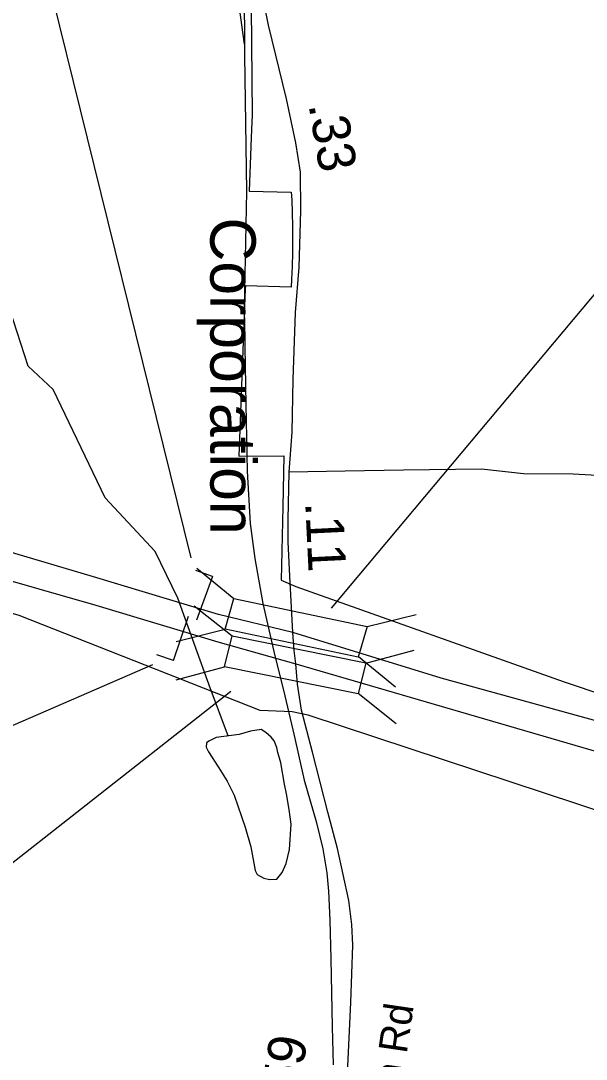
# Model space of a CAD drawing. Extents: x 1662474 to 1856135, y 779280 to 917889.
# Drawn here: x 1769096 to 1770966, y 818175 to 821607 of the extents above; entities that cross this region are included whole.
import ezdxf

# ---------------------------------------------------------------- set-up
doc = ezdxf.new("R2010")
doc.units = 0
for name, color, linetype in [('Exist Boundary Political City Limit New', 7, 'Continuous'), ('Exist Hydrographic Misc Water Feature', 7, 'Continuous'), ('Exist Hydrographic Pond Under 1500 Sq Ft', 7, 'Continuous'), ('Exist Railroad Mainline', 7, 'Continuous'), ('Exist Railroad Mainline Label', 7, 'Continuous'), ('Exist Railroad Siding', 7, 'Continuous'), ('Exist Road Primary Interstate Divided Center Attributed', 7, 'Continuous'), ('Exist Road Primary Interstate Structure Cantilever Sign CELL', 7, 'Continuous'), ('Exist Road Primary Interstate Structure Cantilever Sign Number Label', 7, 'Continuous'), ('Exist Road Primary Interstate Structure Standard Bridge CELL', 7, 'Continuous'), ('Exist Road Primary Interstate Structure Standard Bridge Number Label', 7, 'Continuous'), ('Exist Road Secondary Mileage Hundredths English Label', 7, 'Continuous'), ('Exist Road Secondary Type 51 Attributed', 7, 'Continuous'), ('Exist Road Secondary Type 51 Label', 7, 'Continuous'), ('Map Preparation Boundary City Limit Buffer Line', 7, 'Continuous')]:
    doc.layers.add(name, color=color, linetype=linetype)

msp = doc.modelspace()

# ---------------------------------------------------------------- linework, layer by layer
at = {"layer": 'Exist Boundary Political City Limit New'}
for points in [[(1769857.2, 821771.5), (1769861, 821293.3), (1769860.2, 821272.2), (1769858.2, 821221.4), (1769851.1, 821043.1), (1769990.4, 821040.2), (1769991.9, 821015.2), (1769993.8, 820972.4), (1769994.9, 820928.2), (1769995.1, 820883.9), (1769994.5, 820839.7), (1769993, 820795.4), (1769990.8, 820751.3), (1769989.8, 820726.9), (1769838.9, 820731.3), (1769838.4, 820720.8), (1769817.1, 820167.8), (1769965.9, 820168.5), (1769962.4, 820000), (1769957.4, 819758.5), (1770005.9, 819736.9), (1770892.8, 819422.2), (1771424.6, 819244.1)], [(1771943.4, 818686.7), (1770046.9, 819311.8), (1769993.1, 819323.4), (1769887.6, 819327.9), (1769090.5, 819641.8), (1768382.1, 819849.4), (1767940.6, 819952.9), (1767150.5, 819940.1)]]:
    msp.add_lwpolyline(points, dxfattribs=at)
at = {"layer": 'Exist Hydrographic Misc Water Feature'}
for points in [[(1769540.2, 819852.5), (1769375.4, 820029.8), (1769203.3, 820387.8), (1769120.3, 820465), (1768974.3, 820914.3), (1768539.2, 821694.5), (1768076.1, 822271.8), (1768028.2, 822450), (1768064.3, 822725), (1768057.3, 822882.7), (1767910.3, 823266.4), (1767210.2, 824321.2), (1767153.2, 824483.2), (1767154.2, 824699.8), (1767141.1, 824855.7), (1767088.3, 825077.2), (1766982.7, 825167.4), (1766896.1, 825226.9)], [(1769782.1, 819243.3), (1769723.1, 819398.8), (1769615.7, 819698.4), (1769540.2, 819852.5)]]:
    msp.add_lwpolyline(points, dxfattribs=at)
at = {"layer": 'Exist Hydrographic Pond Under 1500 Sq Ft'}
msp.add_lwpolyline([(1769818.8, 819247.7), (1769742.4, 819238.4), (1769718.4, 819226.6), (1769710.2, 819220.7), (1769709.6, 819206.7), (1769716.5, 819190.6), (1769751.2, 819138.3), (1769778.4, 819094.1), (1769801.6, 819047.9), (1769837.7, 818941.5), (1769856.4, 818877.3), (1769870.9, 818799.2), (1769878.3, 818785), (1769899.4, 818772.9), (1769918.9, 818768.8), (1769942.3, 818770.6), (1769960.7, 818792.4), (1769973.5, 818822.4), (1769984.9, 818868.2), (1769990.1, 818952.2), (1769984.1, 819000.3), (1769974.5, 819052.4), (1769968.1, 819084.5), (1769955.6, 819154.6), (1769945.6, 819188.7), (1769942.3, 819204.7), (1769933.7, 819226.9), (1769924.4, 819238.9), (1769906, 819255.1), (1769890.8, 819265.2), (1769856, 819259.4), (1769818.8, 819247.7)], dxfattribs=at)
at = {"layer": 'Exist Railroad Mainline'}
for points in [[(1769833.8, 821851.3), (1769835.8, 821529.6)], [(1769835.8, 821529.6), (1769836, 821493.1), (1769842.7, 821042.8), (1769835.3, 820656.6), (1769840.7, 820338.9), (1769844.3, 820118.8), (1769854.3, 819945), (1769869.7, 819830.1), (1769896.2, 819681.1), (1769936.5, 819507.6), (1769965.4, 819394.5), (1769999.8, 819244.8), (1770033.2, 819096.9), (1770073, 818961.2), (1770094.8, 818870.7), (1770108.3, 818790.7), (1770113.8, 818730.1), (1770118.3, 818635.1), (1770121.9, 818507), (1770125.6, 818281.7), (1770129.2, 818156.3)]]:
    msp.add_lwpolyline(points, dxfattribs=at)
at = {"layer": 'Exist Railroad Siding'}
msp.add_lwpolyline([(1769835.8, 821529.6), (1769819.9, 821649.2), (1769808.3, 821705.4), (1769790, 821757.9), (1769769.6, 821799.5), (1769736, 821839.6), (1769681.3, 821898.7), (1769623.7, 821927.9), (1769575.5, 821954.2), (1769539.1, 821964.4), (1769472.7, 821973.1), (1769362.1, 821985.5)], dxfattribs=at)
at = {"layer": 'Exist Road Primary Interstate Divided Center Attributed'}
for points in [[(1769995.6, 819585.3), (1769749.5, 819644.9), (1769336.6, 819769.6), (1769046.6, 819854.9), (1768491, 820019.2), (1768286.3, 820076.8), (1768102.9, 820125.9), (1767921.7, 820157.9), (1767759.7, 820183.5), (1767584.8, 820200.6), (1767356.7, 820211.2), (1767204.4, 820210.3)], [(1767204.4, 820115.6), (1767299.1, 820118.9), (1767493.2, 820112.5), (1767699.9, 820087.8), (1767878, 820065.5), (1768102.9, 820029.3), (1768356.7, 819963.1), (1768770.3, 819839.4), (1769344.5, 819675.7), (1769747.4, 819554.1), (1770005.4, 819481.6)], [(1775030.2, 818689.5), (1774755.6, 818664.6), (1774401.8, 818654.8), (1774236.4, 818657), (1773969.9, 818655.5), (1773677.8, 818676.8), (1773248.2, 818721.6), (1772945.4, 818772.8), (1772588.1, 818855.4), (1770485.8, 819434.2), (1769995.6, 819585.3)], [(1770005.4, 819481.6), (1771280.3, 819110.1), (1772272.1, 818811.5), (1773053.3, 818627.1), (1773325.4, 818592), (1773623.8, 818556.9), (1773935.9, 818540.9), (1774187.6, 818536.6), (1774601.5, 818532.3), (1774878.8, 818545.1), (1775113.5, 818566.5)]]:
    msp.add_lwpolyline(points, dxfattribs=at)
at = {"layer": 'Exist Road Primary Interstate Structure Cantilever Sign CELL'}
for p, q in [((1769729.8, 819770.5), (1769675.4, 819790.4)), ((1769729.8, 819770.5), (1769676.8, 819625.8)), ((1769601.4, 819492.6), (1769650.3, 819638.7)), ((1769601.4, 819492.6), (1769546.4, 819511))]:
    msp.add_line(p, q, dxfattribs=at)
at = {"layer": 'Exist Road Primary Interstate Structure Cantilever Sign Number Label'}
for p, q in [((1769659.1, 819832.2), (1768846.2, 823126.2)), ((1769531.3, 819478.5), (1767725.6, 818694.4))]:
    msp.add_line(p, q, dxfattribs=at)
at = {"layer": 'Exist Road Primary Interstate Structure Standard Bridge CELL'}
for p, q in [((1769678.1, 819797.9), (1769800.4, 819697.8)), ((1769669.5, 819673.2), (1769795, 819573.7)), ((1770241, 819604.7), (1770403.2, 819645)), ((1769609.5, 819555.9), (1769771.6, 819596.2)), ((1770212.9, 819505.4), (1770335.2, 819405.2)), ((1770236.6, 819484.4), (1770396.4, 819526.5)), ((1769610.4, 819429.2), (1769770.1, 819471.3)), ((1770212.3, 819384.3), (1770337.8, 819284.8))]:
    msp.add_line(p, q, dxfattribs=at)
for points in [[(1769800.4, 819697.8), (1770241.1, 819605.1), (1770212.3, 819503.5), (1769771.6, 819596.2)], [(1769795, 819573.7), (1770236.7, 819484.9), (1770211.9, 819382.5), (1769770.1, 819471.3)]]:
    msp.add_lwpolyline(points, close=True, dxfattribs=at)
at = {"layer": 'Exist Road Primary Interstate Structure Standard Bridge Number Label'}
for p, q in [((1770123.2, 819665.5), (1771699.3, 821545.1)), ((1769790.7, 819390.7), (1768171.2, 818118.3))]:
    msp.add_line(p, q, dxfattribs=at)
at = {"layer": 'Exist Road Secondary Type 51 Attributed'}
for points in [[(1769983.7, 820115.1), (1769993.4, 820247), (1769996.9, 820420.9), (1770004.7, 820642.6), (1770016.4, 820792.7), (1770022.1, 820978.7), (1770021.5, 821106.4), (1770005.3, 821202.9), (1769974.8, 821348.9), (1769915.8, 821592.4), (1769892.8, 821704.5), (1769884.1, 821852)], [(1771182.3, 820093.9), (1770922.6, 820108.9), (1770758.6, 820109), (1770619.5, 820125.4), (1770361.7, 820121.3), (1770168.9, 820118.6), (1769983.7, 820115.1)], [(1769995.6, 819585.3), (1769993.7, 819627.2), (1769985.9, 819771.5), (1769980.3, 819885), (1769979.8, 819958.6), (1769983.7, 820115.1)], [(1770000, 819526.2), (1769995.6, 819585.3)], [(1770005.4, 819481.6), (1770000, 819526.2)], [(1769946.8, 816443.1), (1770065.1, 817022.9), (1770125.4, 817344.1), (1770138.8, 817464.6), (1770157.6, 817730.6), (1770187.5, 818362.9), (1770194.4, 818551.7), (1770191, 818620.4), (1770180.6, 818699.3), (1770142.9, 818871), (1770111.9, 818991.2), (1770060.4, 819190.3), (1770024.6, 819328.6), (1770011.2, 819415), (1770005.4, 819481.6)]]:
    msp.add_lwpolyline(points, dxfattribs=at)
at = {"layer": 'Map Preparation Boundary City Limit Buffer Line'}
for points in [[(1769857.2, 821771.5), (1769861, 821293.3), (1769860.2, 821272.2), (1769858.2, 821221.4), (1769851.1, 821043.1), (1769990.4, 821040.2), (1769991.9, 821015.2), (1769993.8, 820972.4), (1769994.9, 820928.2), (1769995.1, 820883.9), (1769994.5, 820839.7), (1769993, 820795.4), (1769990.8, 820751.3), (1769989.8, 820726.9), (1769838.9, 820731.3), (1769838.4, 820720.8), (1769817.1, 820167.8), (1769965.9, 820168.5), (1769962.4, 820000), (1769957.4, 819758.5), (1770005.9, 819736.9), (1770892.8, 819422.2), (1771424.6, 819244.1)], [(1771943.4, 818686.7), (1770046.9, 819311.8), (1769993.1, 819323.4), (1769887.6, 819327.9), (1769090.5, 819641.8), (1768382.1, 819849.4), (1767940.6, 819952.9), (1767150.5, 819940.1)]]:
    msp.add_lwpolyline(points, dxfattribs=at)

# ---------------------------------------------------------------- texts
at = {"layer": 'Exist Railroad Mainline Label'}
msp.add_text('Corporation', height=150, rotation=270.017, dxfattribs=at).set_placement((1769722.8, 820956.6))
at = {"layer": 'Exist Road Secondary Mileage Hundredths English Label'}
for s, rotation, p in [('.33', 279.5361, (1770047.3, 821329.6)), ('.11', 272.8256, (1770036.5, 820014.8)), ('.59', 80.585, (1770007.1, 818013.2))]:
    msp.add_text(s, height=125, rotation=rotation, dxfattribs=at).set_placement(p)
at = {"layer": 'Exist Road Secondary Type 51 Label'}
msp.add_text('Pleasant Garden Rd', height=95, rotation=81.6634, dxfattribs=at).set_placement((1770228.8, 817213))

doc.saveas('drawing.dxf')
